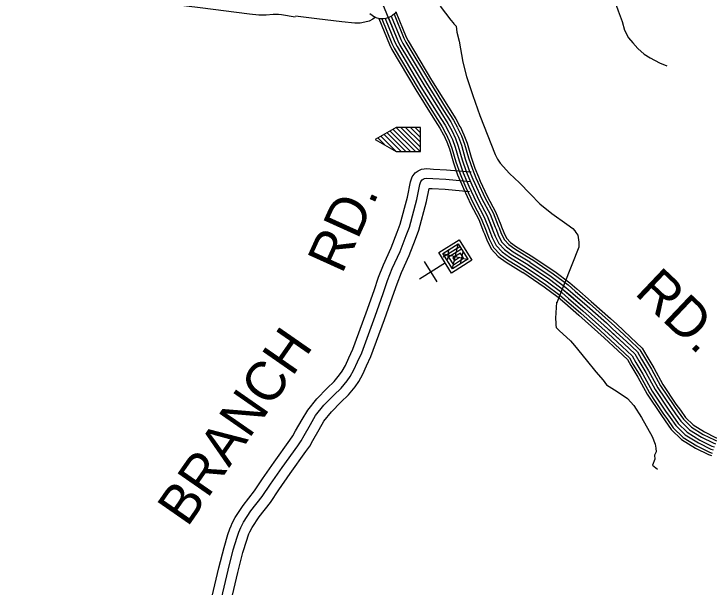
# Model space of a CAD drawing. Extents: x 1551132 to 1791609, y 378168 to 563823.
# Drawn here: x 1613827 to 1620385, y 410886 to 416298 of the extents above; entities that cross this region are included whole.
import ezdxf

# ---------------------------------------------------------------- set-up
doc = ezdxf.new("R2010")
doc.units = 0
for name, color, linetype in [('DESIGN - ROW - Right-of-Way and Easement Labels', 7, 'Continuous'), ('DESIGN - TRANSPORTATION - Text', 7, 'Continuous'), ('DESIGN - UTILITIES - Cable (Underground) with Text', 7, 'Continuous'), ('SURVEY - CONTROL with Text', 7, 'Continuous'), ('SURVEY - PROPERTY - Owners', 7, 'Continuous'), ('SURVEY - VEGETATION - Features with Text', 7, 'Continuous')]:
    doc.layers.add(name, color=color, linetype=linetype)

msp = doc.modelspace()

# ---------------------------------------------------------------- linework, layer by layer
at = {"layer": 'DESIGN - TRANSPORTATION - Text'}
for points in [[(1619261.499, 416985.299), (1619303.556, 416898.18), (1619364.28, 416750.51), (1619400.254, 416659.516), (1619430.595, 416584.68), (1619451.869, 416552.138), (1619471.102, 416517.637), (1619493.043, 416424.943), (1619526.842, 416325.982), (1619564.642, 416226.929), (1619586.799, 416144.252), (1619623.223, 416073.292), (1619666.131, 416024.232), (1619712.955, 415971.081), (1619773.77, 415917.613), (1619829.027, 415884.312), (1619915.966, 415836.286), (1619987.306, 415806.635)], [(1617848.432, 416372.399), (1617947.488, 416239.912), (1617970.895, 416213.336), (1617978.67, 416203.136), (1617998.17, 416180.661), (1618006.961, 416126.342), (1618027.077, 416041.715), (1618062.651, 415842.493), (1618097.601, 415705.415), (1618157.649, 415527.693), (1618221.481, 415339.872), (1618367.252, 414969.829), (1618390.26, 414925.228), (1618415.451, 414888.585), (1618503.316, 414792.433), (1618597.305, 414702.147), (1618696.986, 414597.711), (1618788.942, 414505.467), (1618900.931, 414414.79), (1619042.636, 414311.42), (1619099.718, 414270.061), (1619119.259, 414249.585), (1619128.942, 414235.335), (1619146.358, 414208.893), (1619156.883, 414142.516), (1619155.816, 414094.44), (1618944.613, 413564.367)], [(1618945.421, 413576.618), (1618935.305, 413423.797), (1618938.279, 413377.629), (1618937.838, 413357.595), (1618943.388, 413337.428), (1618974.704, 413306.669), (1619039.377, 413247.101), (1619078.559, 413210.15), (1619115.609, 413167.232), (1619224.614, 413032.528), (1619318.079, 412918.201), (1619386.31, 412838.515), (1619417.36, 412795.731), (1619517.974, 412733.362), (1619616.455, 412665.036), (1619675.003, 412599.592), (1619748.477, 412485.714), (1619848.508, 412307.11), (1619876.89, 412234.316), (1619884.082, 412198.082), (1619885.323, 412163.981), (1619870.615, 412132.238), (1619873.723, 412092.079), (1619850.482, 412036.478), (1619899.665, 411999.302)]]:
    msp.add_lwpolyline(points, dxfattribs=at)
at = {"layer": 'DESIGN - UTILITIES - Cable (Underground) with Text'}
msp.add_line((1617696.622, 413961.372), (1617817.584, 413767.959), dxfattribs=at)
for points in [[(1617236.219, 415112.56), (1617433.733, 414998.34), (1617661.82, 414998.301), (1617661.817, 415226.388), (1617433.639, 415226.302), (1617236.219, 415112.56)], [(1617522.431, 415001.991), (1617349.516, 415173.369)], [(1617566.48, 415003.091), (1617380.973, 415186.785)], [(1617612.629, 415001.817), (1617406.273, 415206.41)], [(1617656.803, 415002.659), (1617436.322, 415221.194)], [(1617659.845, 415044.1), (1617479.971, 415222.386)], [(1617658.919, 415089.866), (1617525.645, 415221.811)], [(1617656.76, 415136.415), (1617569.994, 415222.654)], [(1617657.026, 415180.806), (1617616.06, 415221.421)], [(1617660.809, 415221.905), (1617657.901, 415224.721)], [(1617322.634, 415066.095), (1617264.11, 415124.043)], [(1617431.266, 415003.006), (1617292.451, 415140.768)], [(1617476.407, 415003.007), (1617322.983, 415155.11)], [(1617890.129, 413945.41), (1617894.446, 413948.051), (1617834.119, 414044.891), (1618027.448, 414165.72), (1618148.277, 413972.207), (1617955.031, 413851.428), (1617864.261, 413996.492), (1617867.911, 413998.692)], [(1617876.361, 414004.101), (1618033.608, 414102.229), (1618109.027, 413981.489), (1617964.097, 413890.72), (1617873.41, 414035.825), (1618018.566, 414126.378), (1618048.708, 414078.029), (1617927.836, 414002.435), (1617973.204, 413930.012), (1618069.785, 413990.514), (1618039.601, 414038.687), (1617967.177, 413993.503), (1617982.136, 413969.17), (1618030.494, 413999.579)], [(1617965.946, 413892.878), (1618017.241, 414124.403)], [(1617919.828, 413977.577), (1617928.409, 414068.785)], [(1617872.444, 414037.15), (1618111.01, 413980.081)], [(1618040.128, 413939.205), (1618063.617, 414050.355)], [(1617654.301, 413795.272), (1617899.504, 413951.218)]]:
    msp.add_lwpolyline(points, dxfattribs=at)
at = {"layer": 'SURVEY - CONTROL with Text'}
for points in [[(1616146.015, 418555.572), (1616367.434, 417996.841), (1616688.334, 417272.188), (1616763.766, 417104.634), (1616832.573, 417025.39), (1617060.742, 416771.292), (1617188.414, 416616.963), (1617231.555, 416560.17), (1617289.637, 416434.983), (1617449.633, 416043.59), (1617469.015, 416003.197), (1617693.285, 415626.862), (1617853.373, 415369.797), (1617921.738, 415262.495), (1617956.72, 415195.793)], [(1617413.425, 416296.005), (1617506.323, 416068.757), (1617523.706, 416032.54), (1617746.234, 415659.122), (1617905.83, 415402.848), (1617975.428, 415293.604), (1618011.627, 415224.594)], [(1617431.308, 416317.58), (1617528.922, 416078.791), (1617545.505, 416044.24), (1617767.342, 415671.989), (1617926.746, 415416.024), (1617996.836, 415306.013), (1618033.51, 415236.069)], [(1617268.454, 416254.995), (1617369.426, 416007.989), (1617391.642, 415961.688), (1617618.378, 415581.22), (1617779.158, 415323.046), (1617845.773, 415218.477), (1617879.039, 415155.05)], [(1617298.02, 416250.612), (1617392.942, 416018.423), (1617414.325, 415973.855), (1617640.336, 415594.603), (1617800.916, 415336.747), (1617868.047, 415231.385), (1617901.813, 415166.992)], [(1617330.127, 416253.995), (1617421.283, 416031.006), (1617441.674, 415988.53), (1617666.811, 415610.729), (1617827.14, 415353.272), (1617894.888, 415246.936), (1617929.271, 415181.393)], [(1617360.385, 416261.921), (1617449.633, 416043.59), (1617469.015, 416003.197), (1617693.285, 415626.862), (1617853.373, 415369.797), (1617921.738, 415262.495), (1617956.72, 415195.793)], [(1617387.376, 416277.804), (1617477.982, 416056.174), (1617496.356, 416017.864), (1617719.759, 415642.996), (1617879.605, 415386.323), (1617948.587, 415278.053), (1617984.17, 415210.193)], [(1618035.843, 415233.652), (1618072.576, 415156.892), (1618101.992, 415076.173), (1618139.182, 414945.703), (1618175.932, 414839.809), (1618208.972, 414760.782)], [(1617900.797, 415169.034), (1617934.396, 415098.807), (1617959.487, 415029.955), (1617996.369, 414900.602), (1618036.018, 414786.341), (1618070.842, 414703.03)], [(1617928.754, 415182.409), (1617963.012, 415110.832), (1617988.994, 415039.531), (1618025.935, 414909.935), (1618064.984, 414797.416), (1618099.442, 414714.989)], [(1617956.72, 415195.793), (1617991.619, 415122.858), (1618018.502, 415049.097), (1618055.509, 414919.277), (1618093.958, 414808.483), (1618146.224, 414683.463), (1618214.214, 414538.176), (1618290.22, 414392.772), (1618346.286, 414253.668), (1618367.527, 414199.25), (1618402.559, 414128.598), (1618453.841, 414073.747), (1618519.265, 414026.704), (1618676.128, 413930.26), (1618878.464, 413793.073), (1619015.203, 413690.904), (1619215.015, 413517.675), (1619394.977, 413356.754), (1619584.739, 413181.666), (1619683.537, 413088.055), (1619720.661, 413023.379), (1619787.151, 412912.192), (1619874.966, 412752.588), (1620000.429, 412564.383), (1620094.644, 412430.746), (1620179.566, 412347.353), (1620298.689, 412273.492), (1620412.069, 412217.758)], [(1617956.72, 415195.793), (1617991.619, 415122.858), (1618018.502, 415049.097), (1618055.509, 414919.277), (1618093.958, 414808.483), (1618128.041, 414726.947)], [(1617984.686, 415209.177), (1618020.227, 415134.883), (1618048.01, 415058.664), (1618085.084, 414928.619), (1618122.933, 414819.55), (1618156.64, 414738.906)], [(1618012.644, 415222.552), (1618048.843, 415146.908), (1618077.517, 415068.24), (1618114.65, 414937.953), (1618151.899, 414830.625), (1618185.24, 414750.865)], [(1617878.497, 415158.359), (1617911.588, 415089.215), (1617935.962, 415022.33), (1617972.786, 414893.152), (1618012.919, 414777.515), (1618048.034, 414693.505)], [(1618099.442, 414715.005), (1618117.874, 414670.913), (1618186.423, 414524.417), (1618262.038, 414379.763), (1618309.461, 414262.11)], [(1618128.041, 414726.964), (1618146.224, 414683.463), (1618214.214, 414538.176), (1618290.22, 414392.772), (1618338.211, 414273.702)], [(1618156.64, 414738.923), (1618174.573, 414696.013), (1618242.005, 414551.935), (1618318.403, 414405.781), (1618366.96, 414285.294)], [(1618185.24, 414750.873), (1618202.922, 414708.572), (1618269.788, 414565.693), (1618346.577, 414418.789), (1618395.718, 414296.878)], [(1618208.972, 414760.798), (1618226.447, 414718.981), (1618292.845, 414577.102), (1618369.96, 414429.573), (1618419.567, 414306.495)], [(1618048.034, 414693.521), (1618066.917, 414648.345), (1618136.482, 414499.691), (1618211.389, 414356.388), (1618257.788, 414241.285)], [(1618070.842, 414703.055), (1618089.525, 414658.354), (1618158.64, 414510.658), (1618233.863, 414366.755), (1618280.704, 414250.527)], [(1618280.704, 414250.535), (1618288.654, 414230.801), (1618310.77, 414174.158), (1618351.06, 414092.897), (1618412.709, 414026.962), (1618484.89, 413975.061), (1618642.545, 413878.125)], [(1618309.453, 414262.127), (1618317.47, 414242.235), (1618339.144, 414186.7), (1618376.81, 414110.748), (1618433.275, 414050.355), (1618502.073, 414000.878), (1618659.336, 413904.193), (1618659.87, 413903.834)], [(1618338.202, 414273.719), (1618346.286, 414253.668), (1618367.527, 414199.25), (1618402.559, 414128.598), (1618453.841, 414073.747), (1618519.265, 414026.704), (1618676.128, 413930.26), (1618677.203, 413929.535)], [(1618366.952, 414285.311), (1618375.102, 414265.102), (1618395.909, 414211.801), (1618428.309, 414146.449), (1618474.407, 414097.139), (1618536.456, 414052.53), (1618692.919, 413956.327), (1618694.536, 413955.236)], [(1618395.701, 414296.903), (1618403.918, 414276.536), (1618424.284, 414224.343), (1618454.058, 414164.299), (1618494.974, 414120.532), (1618553.639, 414078.347), (1618709.71, 413982.395), (1618711.868, 413980.936)], [(1618419.551, 414306.52), (1618427.817, 414286.019), (1618447.833, 414234.751), (1618475.424, 414179.1), (1618512.032, 414139.94), (1618567.897, 414099.773), (1618723.643, 414004.02), (1618726.251, 414002.262)], [(1618257.779, 414241.293), (1618265.679, 414221.684), (1618288.137, 414164.149), (1618330.527, 414078.672), (1618396.309, 414008.304), (1618471.182, 413954.469), (1618629.154, 413857.341)], [(1618726.41, 414002.145), (1618929.355, 413864.55), (1619070.252, 413759.272), (1619137.733, 413700.763)], [(1618677.186, 413929.543), (1618878.464, 413793.073), (1619015.203, 413690.904), (1619080.276, 413634.486)], [(1618694.586, 413955.202), (1618896.447, 413818.332), (1619034.661, 413715.063), (1619100.584, 413657.912)], [(1618711.977, 413980.861), (1618914.43, 413843.591), (1619054.119, 413739.222), (1619120.892, 413681.337)], [(1618628.52, 413857.766), (1618828.157, 413722.413), (1618960.779, 413623.319), (1619023.478, 413568.959)], [(1618642.395, 413878.225), (1618842.499, 413742.555), (1618976.287, 413642.586), (1619039.661, 413587.635)], [(1618659.786, 413903.884), (1618860.482, 413767.814), (1618995.745, 413666.745), (1619059.968, 413611.06)], [(1619120.875, 413681.345), (1619255.989, 413564.209), (1619436.668, 413402.647), (1619495.991, 413347.904)], [(1619137.725, 413700.771), (1619272.98, 413583.518), (1619453.959, 413421.689), (1619513.433, 413366.804)], [(1619059.96, 413611.069), (1619194.532, 413494.407), (1619374.136, 413333.803), (1619432.926, 413279.552)], [(1619080.268, 413634.494), (1619215.015, 413517.675), (1619394.977, 413356.754), (1619453.951, 413302.336)], [(1619100.576, 413657.92), (1619235.498, 413540.942), (1619415.818, 413379.704), (1619474.975, 413325.12)], [(1619023.469, 413568.967), (1619157.708, 413452.589), (1619336.67, 413292.56), (1619395.144, 413238.601)], [(1619039.661, 413587.643), (1619174.041, 413471.14), (1619353.286, 413310.861), (1619411.91, 413256.768)], [(1619495.983, 413347.92), (1619627.08, 413226.959), (1619732.777, 413126.806), (1619774.151, 413054.729), (1619831.017, 412959.635)], [(1619513.424, 413366.821), (1619644.646, 413245.743), (1619753.202, 413142.882), (1619796.343, 413067.73), (1619853.091, 412972.827)], [(1619432.918, 413279.568), (1619563.565, 413159.024), (1619658.912, 413068.68), (1619693.912, 413007.703), (1619751.202, 412911.901)], [(1619453.942, 413302.352), (1619584.739, 413181.666), (1619683.537, 413088.055), (1619720.661, 413023.379), (1619777.81, 412927.809)], [(1619474.967, 413325.136), (1619605.914, 413204.308), (1619708.161, 413107.431), (1619747.41, 413039.054), (1619804.417, 412943.718)], [(1619395.144, 413238.617), (1619525.516, 413118.323), (1619614.663, 413033.854), (1619645.838, 412979.536), (1619703.386, 412883.3)], [(1619411.902, 413256.784), (1619542.399, 413136.373), (1619634.296, 413049.304), (1619667.171, 412992.028), (1619724.602, 412895.983)], [(1619804.409, 412943.735), (1619814.042, 412927.626), (1619901.49, 412768.689), (1620025.995, 412581.917), (1620068.078, 412522.232)], [(1619831.008, 412959.652), (1619840.933, 412943.06), (1619928.014, 412784.789), (1620051.57, 412599.451), (1620093.419, 412540.091)], [(1619853.083, 412972.852), (1619863.241, 412955.86), (1619950.014, 412798.139), (1620072.777, 412613.993), (1620114.435, 412554.916)], [(1619703.378, 412883.316), (1619711.928, 412869.016), (1619800.767, 412707.554), (1619928.906, 412515.34), (1619971.871, 412454.397)], [(1619724.594, 412896), (1619733.369, 412881.325), (1619821.917, 412720.387), (1619949.289, 412529.316), (1619992.071, 412468.639)], [(1619751.194, 412911.917), (1619760.26, 412896.759), (1619848.441, 412736.488), (1619974.863, 412546.849), (1620017.412, 412486.498)], [(1619777.801, 412927.826), (1619787.151, 412912.192), (1619874.966, 412752.588), (1620000.429, 412564.383), (1620042.745, 412504.365)], [(1620114.426, 412554.916), (1620161.759, 412487.773), (1620234.065, 412416.771), (1620341.246, 412350.311), (1620445.935, 412298.852), (1620463.885, 412292.618)], [(1620017.404, 412486.506), (1620070.927, 412410.588), (1620160.309, 412322.819), (1620283.647, 412246.342), (1620400.103, 412189.099), (1620424.927, 412180.473)], [(1620042.736, 412504.373), (1620094.644, 412430.746), (1620179.566, 412347.353), (1620298.689, 412273.492), (1620412.069, 412217.758), (1620435.102, 412209.758)], [(1620068.069, 412522.241), (1620118.36, 412450.905), (1620198.824, 412371.887), (1620313.73, 412300.643), (1620424.036, 412246.417), (1620445.277, 412239.042)], [(1620093.41, 412540.099), (1620142.084, 412471.056), (1620218.091, 412396.421), (1620328.771, 412327.794), (1620436.002, 412275.076), (1620455.443, 412268.326)], [(1619971.863, 412454.405), (1620028.295, 412374.37), (1620125.684, 412278.726), (1620256.615, 412197.549), (1620378.595, 412137.589), (1620406.653, 412127.839)], [(1619992.063, 412468.647), (1620047.203, 412390.437), (1620141.042, 412298.285), (1620268.606, 412219.191), (1620388.137, 412160.44), (1620414.761, 412151.189)]]:
    msp.add_lwpolyline(points, dxfattribs=at)
at = {"layer": 'SURVEY - PROPERTY - Owners'}
for points in [[(1613816.951, 416590.135), (1614462.828, 416500.4), (1615014.473, 416426.215), (1615585.21, 416359.847), (1616049.191, 416297.246), (1616136.505, 416289.262), (1616207.037, 416288.004), (1616273.202, 416296.829), (1616298.51, 416296.371), (1616322.559, 416294.121), (1616350.583, 416291.246), (1616480.039, 416271.737)], [(1617236.779, 416265.812), (1617211.93, 416249.037), (1617177.456, 416230.678), (1617138.015, 416218.853), (1617094.433, 416209.327), (1617043.167, 416209.294), (1616920.403, 416223.811), (1616685.901, 416250.028), (1616483.03, 416274.945)], [(1615698.42, 410800.993), (1615761.169, 411066.241), (1615809.285, 411260.513), (1615846.209, 411382.675), (1615862.667, 411435.634), (1615875.675, 411465.427), (1615887.408, 411490.119), (1615915.107, 411543.221), (1615989.564, 411657.115), (1616096.295, 411793.877), (1616173.018, 411908.655), (1616282.683, 412066.293), (1616430.321, 412272.007), (1616459.92, 412314.816), (1616484.928, 412360.951), (1616545.702, 412467.67), (1616598.659, 412556.789), (1616683.315, 412664.351), (1616781.338, 412763.245), (1616847.953, 412827.655), (1616899.869, 412889.09), (1616923.46, 412923.583), (1616954.134, 412978.376), (1616986.083, 413050.744), (1617024.357, 413133.496), (1617149.221, 413476.231), (1617224.653, 413686.286), (1617267.369, 413813.148), (1617313.051, 413928.843), (1617385.841, 414089.647), (1617443.523, 414238.267), (1617471.189, 414311.336), (1617540.021, 414567.493), (1617569.279, 414712.813), (1617585.537, 414758.54), (1617613.561, 414795.982), (1617641.694, 414815.983), (1617672.11, 414831.533), (1617721.517, 414838.808), (1617784.341, 414833), (1617908.029, 414826.775), (1618140.632, 414806.266)], [(1615786.535, 410779.434), (1615849.325, 411044.899), (1615896.774, 411236.471), (1615932.932, 411356.091), (1615947.798, 411403.925), (1615958.223, 411427.793), (1615968.615, 411449.66), (1615993.472, 411497.319), (1616063.404, 411604.297), (1616169.852, 411740.693), (1616247.958, 411857.546), (1616356.764, 412013.942), (1616504.469, 412219.755), (1616537.327, 412267.265), (1616564.218, 412316.891), (1616624.108, 412422.053), (1616673.607, 412505.346), (1616751.389, 412604.174), (1616845.078, 412698.702), (1616914.285, 412765.612), (1616972.125, 412834.064), (1617000.625, 412875.723), (1617035.382, 412937.816), (1617068.74, 413013.385), (1617108.28, 413098.871), (1617234.519, 413445.371), (1617310.326, 413656.477), (1617352.592, 413781.997), (1617396.599, 413893.458), (1617469.498, 414054.504), (1617528.221, 414205.792), (1617557.621, 414283.435), (1617628.369, 414546.751), (1617656.919, 414688.546), (1617666.393, 414715.197), (1617677.676, 414730.272), (1617688.86, 414738.222), (1617700.093, 414743.964), (1617723.984, 414747.481), (1617777.882, 414742.498), (1617901.763, 414736.264), (1618132.666, 414715.905)], [(1615878.125, 410757.025), (1615940.965, 411022.707), (1615987.722, 411211.479), (1616023.08, 411328.457), (1616036.288, 411370.958), (1616044.029, 411388.675), (1616053.021, 411407.609), (1616074.929, 411449.602), (1616140.161, 411549.396), (1616246.316, 411685.408), (1616325.856, 411804.411), (1616433.771, 411959.524), (1616581.551, 412165.446), (1616617.791, 412217.839), (1616646.641, 412271.09), (1616705.606, 412374.626), (1616751.513, 412451.87), (1616822.145, 412541.622), (1616911.335, 412631.608), (1616983.242, 412701.118), (1617047.24, 412776.862), (1617080.831, 412825.972), (1617119.838, 412895.649), (1617154.663, 412974.551), (1617195.52, 413062.878), (1617323.184, 413413.296), (1617399.382, 413625.493), (1617441.181, 413749.613), (1617483.447, 413856.682), (1617556.462, 414017.97), (1617616.261, 414172.032), (1617647.46, 414254.435), (1617720.209, 414525.192), (1617745.5, 414650.795), (1617771.166, 414648.42), (1617895.255, 414642.178), (1618124.383, 414621.978)]]:
    msp.add_lwpolyline(points, dxfattribs=at)
at = {"layer": 'SURVEY - VEGETATION - Features with Text'}
msp.add_lwpolyline([(1617432.183, 416316.23), (1617416.417, 416297.888), (1617398.176, 416283.646), (1617375.918, 416269.112), (1617355.593, 416259.696), (1617335.919, 416254.32), (1617314.694, 416250.77), (1617282.095, 416251.562), (1617253.696, 416257.995), (1617228.705, 416268.471), (1617205.222, 416282.171), (1617185.797, 416298.53)], dxfattribs=at)

# ---------------------------------------------------------------- texts
at = {"layer": 'DESIGN - ROW - Right-of-Way and Easement Labels'}
for s, height, rotation, p in [('RD.', 370.0068, 65.6455222, (1616922.235, 413834.157)), ('RD.', 369.9998, 316.5429556, (1619672.129, 413656.412)), ('BRANCH', 370.0039, 55.1747028, (1615463.751, 411444.209))]:
    msp.add_text(s, height=height, rotation=rotation, dxfattribs=at).set_placement(p)

doc.saveas('drawing.dxf')
